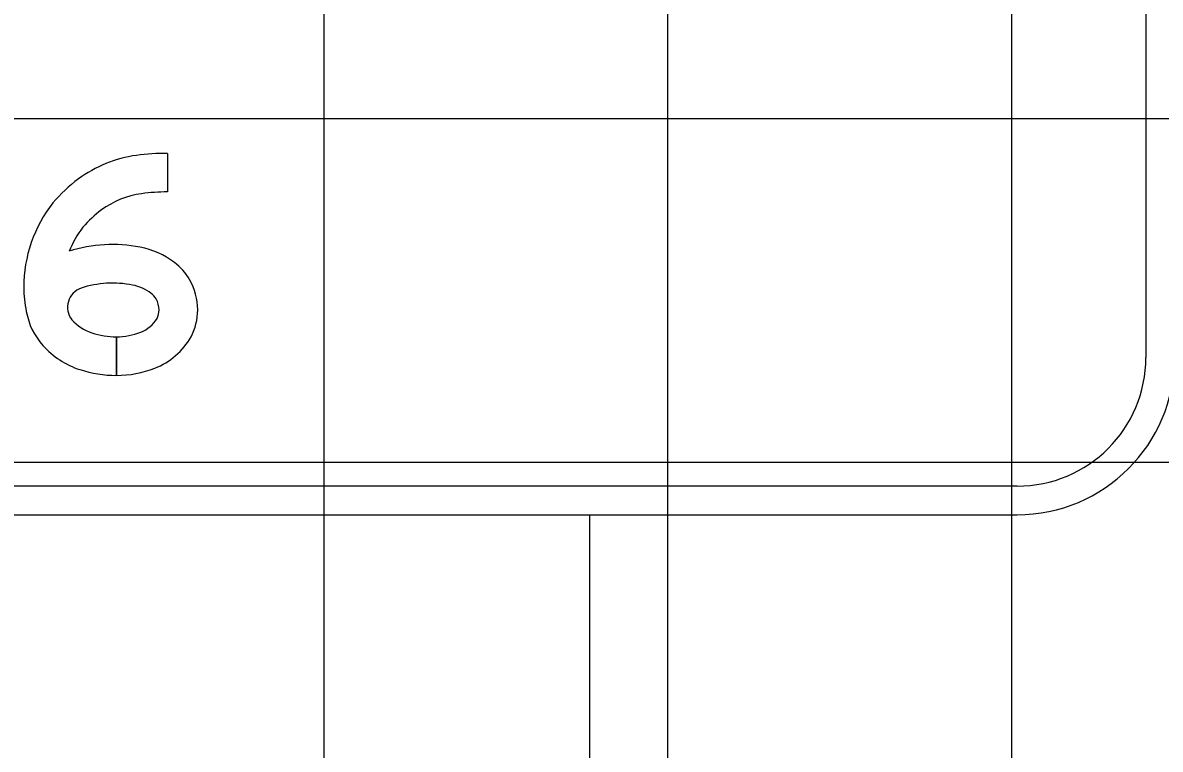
# Model space of a CAD drawing. Extents: x 2193008 to 2198143, y 1236112 to 1237864.
# Drawn here: x 2195479.03 to 2195485.65, y 1237201.44 to 1237205.66 of the extents above; entities that cross this region are included whole.
import ezdxf

# ---------------------------------------------------------------- set-up
doc = ezdxf.new("R2010")
doc.units = 0
for name, color, linetype in [('GSBWFILL', 7, 'Continuous'), ('GSCOLORFILL', 7, 'Continuous'), ('GSDIMS', 7, 'Continuous'), ('GSOUTLINE', 7, 'Continuous'), ('M-ROADS', 7, 'Continuous')]:
    doc.layers.add(name, color=color, linetype=linetype)

msp = doc.modelspace()

# ---------------------------------------------------------------- linework, layer by layer
at = {"layer": 'GSBWFILL'}
for points in [[(2195479.8728, 1237204.9034), (2195479.8728, 1237204.6786)], [(2195479.5757, 1237203.8357), (2195479.5757, 1237203.6109)], [(2195479.5757, 1237203.6109), (2195479.5757, 1237203.8357)]]:
    msp.add_lwpolyline(points, dxfattribs=at)
for centre, major_axis, start_param, end_param in [((2195479.7896, 1237204.1689), (0, 0.729), 0.134155, 0.638471), ((2195479.8728, 1237203.5528), (0, 1.3506), 6.283185, 6.41734), ((2195479.8867, 1237204.038), (0, 0.8919), 0.638464, 0.866813), ((2195479.7896, 1237204.1689), (0, 0.5042), 0.134155, 0.638471), ((2195479.8728, 1237203.5528), (0, 1.1258), 0, 0.134155), ((2195479.8334, 1237204.1236), (0, 0.7965), 0.905406, 1.570796), ((2195479.8867, 1237204.038), (0, 0.6671), 0.638461, 0.860244), ((2195479.8334, 1237204.1236), (0, 0.5717), 0.912917, 1.195206), ((2195479.5542, 1237203.5446), (0, 0.8282), 6.090019, 6.593179), ((2195479.6198, 1237203.88), (0, 0.4864), 5.634496, 6.090017), ((2195479.7115, 1237204.0009), (0, 0.3347), 5.237857, 5.634492), ((2195479.6969, 1237203.9924), (0, 0.3516), 4.712389, 5.237857), ((2195479.7023, 1237204.1236), (0, 0.6654), 1.570796, 1.784619), ((2195479.4113, 1237204.0072), (0, 0.1194), 0.35159, 2.216564), ((2195479.5542, 1237203.5446), (0, 0.6034), 6.090019, 6.593179), ((2195479.6198, 1237203.88), (0, 0.2616), 5.6345, 6.090015), ((2195479.7115, 1237204.0009), (0, 0.1099), 5.237857, 5.634492), ((2195479.6969, 1237203.9924), (0, 0.1268), 4.712389, 5.237857), ((2195479.4471, 1237204.0535), (0, 0.4014), 1.748918, 2.304124), ((2195479.7092, 1237203.9924), (0, 0.1145), 4.261086, 4.712389), ((2195479.7092, 1237203.9924), (0, 0.3393), 4.229443, 4.712389), ((2195479.5195, 1237204.1187), (0, 0.274), 2.304124, 2.823757), ((2195479.6478, 1237204.0411), (0, 0.1917), 3.51487, 4.172439), ((2195479.5757, 1237204.2895), (0, 0.4538), 2.823757, 3.141593), ((2195479.5757, 1237204.2251), (0, 0.3894), 3.141673, 3.514879), ((2195479.6478, 1237204.0411), (0, 0.4165), 3.514875, 4.194509), ((2195479.5195, 1237204.1187), (0, 0.4988), 2.304124, 2.823757), ((2195479.5757, 1237204.2895), (0, 0.6785), 2.823757, 3.141593), ((2195479.5757, 1237204.2251), (0, 0.6141), 3.141643, 3.514879)]:
    msp.add_ellipse(centre, major_axis=major_axis, ratio=0.999997, start_param=start_param, end_param=end_param, dxfattribs=at)
at = {"layer": 'GSCOLORFILL'}
for p, q in [((2195485.5631, 1237208.8775), (2195485.5631, 1237203.716)), ((2195484.8138, 1237202.9668), (2195469.664, 1237202.9668)), ((2195469.664, 1237202.8003), (2195484.8138, 1237202.8003))]:
    msp.add_line(p, q, dxfattribs=at)
for points in [[(2195479.8728, 1237204.9034), (2195479.8728, 1237204.6786)], [(2195479.5757, 1237203.8357), (2195479.5757, 1237203.6109)], [(2195479.5757, 1237203.6109), (2195479.5757, 1237203.8357)]]:
    msp.add_lwpolyline(points, dxfattribs=at)
for radius in [0.9158, 0.7493]:
    msp.add_arc((2195484.8138, 1237203.716), radius, 270, 0, dxfattribs=at)
for centre, major_axis, start_param, end_param in [((2195479.7896, 1237204.1689), (0, 0.729), 0.134155, 0.638471), ((2195479.8728, 1237203.5528), (0, 1.3506), 6.283185, 6.41734), ((2195479.8867, 1237204.038), (0, 0.8919), 0.638464, 0.866813), ((2195479.7896, 1237204.1689), (0, 0.5042), 0.134155, 0.638471), ((2195479.8728, 1237203.5528), (0, 1.1258), 0, 0.134155), ((2195479.8334, 1237204.1236), (0, 0.7965), 0.905406, 1.570796), ((2195479.8867, 1237204.038), (0, 0.6671), 0.638461, 0.860244), ((2195479.8334, 1237204.1236), (0, 0.5717), 0.912917, 1.195206), ((2195479.5542, 1237203.5446), (0, 0.8282), 6.090019, 6.593179), ((2195479.6198, 1237203.88), (0, 0.4864), 5.634496, 6.090017), ((2195479.7115, 1237204.0009), (0, 0.3347), 5.237857, 5.634492), ((2195479.6969, 1237203.9924), (0, 0.3516), 4.712389, 5.237857), ((2195479.7023, 1237204.1236), (0, 0.6654), 1.570796, 1.784619), ((2195479.4113, 1237204.0072), (0, 0.1194), 0.35159, 2.216564), ((2195479.5542, 1237203.5446), (0, 0.6034), 6.090019, 6.593179), ((2195479.6198, 1237203.88), (0, 0.2616), 5.6345, 6.090015), ((2195479.7115, 1237204.0009), (0, 0.1099), 5.237857, 5.634492), ((2195479.6969, 1237203.9924), (0, 0.1268), 4.712389, 5.237857), ((2195479.4471, 1237204.0535), (0, 0.4014), 1.748918, 2.304124), ((2195479.7092, 1237203.9924), (0, 0.1145), 4.261086, 4.712389), ((2195479.7092, 1237203.9924), (0, 0.3393), 4.229443, 4.712389), ((2195479.5195, 1237204.1187), (0, 0.274), 2.304124, 2.823757), ((2195479.6478, 1237204.0411), (0, 0.1917), 3.51487, 4.172439), ((2195479.5757, 1237204.2895), (0, 0.4538), 2.823757, 3.141593), ((2195479.5757, 1237204.2251), (0, 0.3894), 3.141673, 3.514879), ((2195479.6478, 1237204.0411), (0, 0.4165), 3.514875, 4.194509), ((2195479.5195, 1237204.1187), (0, 0.4988), 2.304124, 2.823757), ((2195479.5757, 1237204.2895), (0, 0.6785), 2.823757, 3.141593), ((2195479.5757, 1237204.2251), (0, 0.6141), 3.141643, 3.514879)]:
    msp.add_ellipse(centre, major_axis=major_axis, ratio=0.999997, start_param=start_param, end_param=end_param, dxfattribs=at)
at = {"layer": 'GSDIMS'}
msp.add_line((2195482.3296, 1237189.7213), (2195482.3296, 1237202.8003), dxfattribs=at)
at = {"layer": 'GSOUTLINE'}
msp.add_lwpolyline([(2195479.8728, 1237204.9034), (2195479.8728, 1237204.6786)], dxfattribs=at)
for centre, major_axis, start_param, end_param in [((2195479.7896, 1237204.1689), (0, 0.729), 0.134155, 0.638471), ((2195479.8728, 1237203.5528), (0, 1.3506), 6.283185, 6.41734), ((2195479.8867, 1237204.038), (0, 0.8919), 0.638464, 0.866813), ((2195479.7896, 1237204.1689), (0, 0.5042), 0.134155, 0.638471), ((2195479.8728, 1237203.5528), (0, 1.1258), 0, 0.134155), ((2195479.8334, 1237204.1236), (0, 0.7965), 0.905406, 1.570796), ((2195479.8867, 1237204.038), (0, 0.6671), 0.638461, 0.860244), ((2195479.8334, 1237204.1236), (0, 0.5717), 0.912917, 1.195206), ((2195479.5542, 1237203.5446), (0, 0.8282), 6.090019, 6.593179), ((2195479.6198, 1237203.88), (0, 0.4864), 5.634496, 6.090017), ((2195479.7115, 1237204.0009), (0, 0.3347), 5.237857, 5.634492), ((2195479.6969, 1237203.9924), (0, 0.3516), 4.712389, 5.237857), ((2195479.7023, 1237204.1236), (0, 0.6654), 1.570796, 1.784619), ((2195479.4113, 1237204.0072), (0, 0.1194), 0.35159, 2.216564), ((2195479.5542, 1237203.5446), (0, 0.6034), 6.090019, 6.593179), ((2195479.6198, 1237203.88), (0, 0.2616), 5.6345, 6.090015), ((2195479.7115, 1237204.0009), (0, 0.1099), 5.237857, 5.634492), ((2195479.6969, 1237203.9924), (0, 0.1268), 4.712389, 5.237857), ((2195479.4471, 1237204.0535), (0, 0.4014), 1.748918, 2.304124), ((2195479.7092, 1237203.9924), (0, 0.1145), 4.261086, 4.712389), ((2195479.7092, 1237203.9924), (0, 0.3393), 4.229443, 4.712389), ((2195479.5195, 1237204.1187), (0, 0.274), 2.304124, 2.823757), ((2195479.6478, 1237204.0411), (0, 0.1917), 3.51487, 4.172439), ((2195479.5757, 1237204.2895), (0, 0.4538), 2.823757, 3.141593), ((2195479.5757, 1237204.2251), (0, 0.3894), 3.141593, 3.514879), ((2195479.6478, 1237204.0411), (0, 0.4165), 3.514875, 4.194509), ((2195479.5195, 1237204.1187), (0, 0.4988), 2.304124, 2.823757), ((2195479.5757, 1237204.2895), (0, 0.6785), 2.823757, 3.141593), ((2195479.5757, 1237204.2251), (0, 0.6141), 3.141593, 3.514879)]:
    msp.add_ellipse(centre, major_axis=major_axis, ratio=0.999997, start_param=start_param, end_param=end_param, dxfattribs=at)
at = {"layer": 'M-ROADS'}
for p, q in [((2195480.7834, 1237163.1062), (2195480.7834, 1237223.1062)), ((2195482.7834, 1237163.1062), (2195482.7834, 1237223.1062)), ((2195484.7834, 1237163.1062), (2195484.7834, 1237223.1062)), ((2195388.7834, 1237205.1062), (2195518.7834, 1237205.1062)), ((2195388.7834, 1237203.1062), (2195518.7834, 1237203.1062))]:
    msp.add_line(p, q, dxfattribs=at)

doc.saveas('drawing.dxf')
